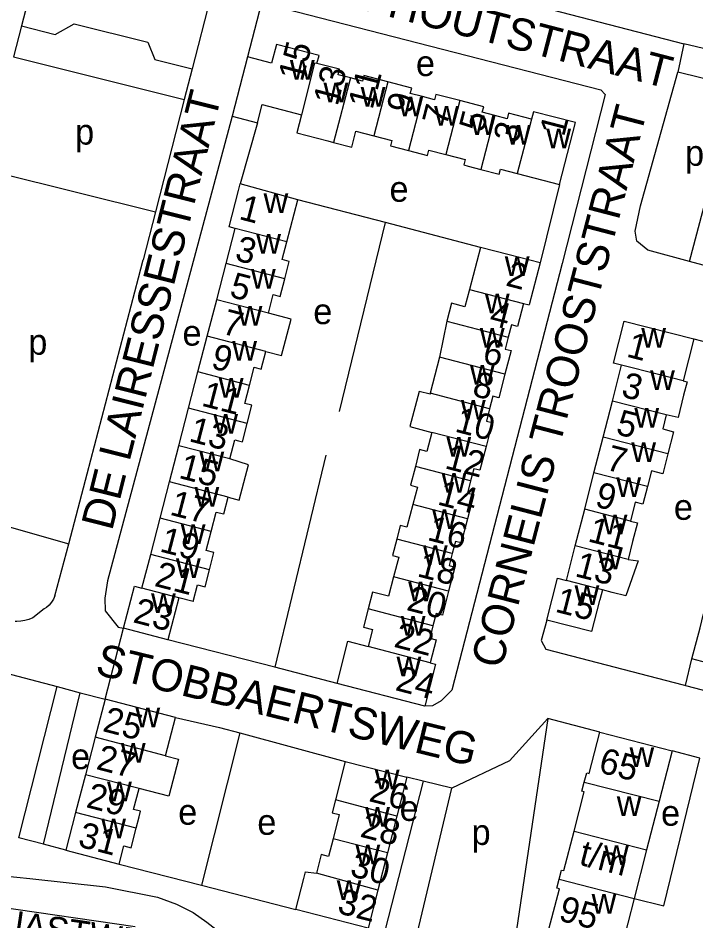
# Model space of a CAD drawing. Extents: x 163012 to 165277, y 382513 to 383987.
# Drawn here: x 163965.6 to 164071.5, y 383134.8 to 383275.8 of the extents above; entities that cross this region are included whole.
import ezdxf

# ---------------------------------------------------------------- set-up
doc = ezdxf.new("R2010")
doc.units = 0
for name, color, linetype in [('BLT_Basislijn', 7, 'Continuous'), ('BLT_Bebouwing', 7, 'Continuous'), ('BLT_Centroide', 7, 'Continuous'), ('BLT_Huisnummer', 7, 'Continuous'), ('BLT_Huisnummer_ tussenligend', 7, 'Continuous'), ('BLT_Huisnummer_reeks', 7, 'Continuous'), ('BLT_Onderverdeling_panden', 7, 'Continuous'), ('BLT_Straatnaam', 7, 'Continuous'), ('BLT_Straatnaam_verkleind', 7, 'Continuous'), ('BLT_Vlakafsluiter', 7, 'Continuous')]:
    doc.layers.add(name, color=color, linetype=linetype)

msp = doc.modelspace()

# ---------------------------------------------------------------- linework, layer by layer
at = {"layer": 'BLT_Basislijn'}
for p, q in [((164012.88, 383286.54), (164069.56, 383271.77)), ((163995.86, 383279.99), (163992.76, 383267.91)), ((163966.09, 383274.58), (163964.83, 383269.74)), ((164069.56, 383271.77), (164068.62, 383267.34)), ((163964.83, 383269.74), (163991.52, 383263.08)), ((163992.76, 383267.91), (163991.52, 383263.08)), ((163991.52, 383263.08), (163987.03, 383245.55)), ((164002.97, 383259.45), (164000.26, 383249.9)), ((163960.25, 383252.22), (163987.03, 383245.55)), ((164050.13, 383249.8), (164047.11, 383237.57)), ((164022.96, 383243.86), (164009.26, 383247.43)), ((163987.03, 383245.55), (163985.11, 383238.06)), ((164015.78, 383214.36), (164022.96, 383243.86)), ((164037.83, 383239.98), (164022.96, 383243.86)), ((163984.37, 383235.26), (163985.11, 383238.06)), ((164075.46, 383236.44), (164070.44, 383237.8)), ((163973.47, 383193.7), (163984.37, 383235.26)), ((164071.15, 383225.69), (164075.27, 383224.63)), ((164013.65, 383207.51), (164005.65, 383174.39)), ((163971.33, 383185.56), (163973.47, 383193.7)), ((163969.64, 383183.5), (163967.85, 383182.12)), ((164005.65, 383174.39), (163988.96, 383178.68)), ((163952.65, 383176.38), (163971.67, 383171.37)), ((164069.82, 383171.57), (164070.84, 383175.69)), ((164015.42, 383171.86), (164005.65, 383174.39)), ((163971.67, 383171.37), (163975.27, 383170.42)), ((163975.27, 383170.42), (163979.15, 383169.4)), ((164056.43, 383164.24), (164048.34, 383166.38)), ((164000.22, 383164.14), (163994.24, 383140.34)), ((164000.22, 383164.14), (164016.66, 383159.68)), ((164072.09, 383160.18), (164067.74, 383161.32)), ((164028.83, 383156.59), (164022.83, 383132.99)), ((164028.83, 383156.59), (164026.29, 383157.21)), ((164033.32, 383155.5), (164028.83, 383156.59)), ((164027.89, 383132.77), (164033.32, 383155.5)), ((163973.03, 383145.81), (163969.52, 383146.77)), ((163981.37, 383143.65), (163994.24, 383140.34)), ((163994.24, 383140.34), (164008.94, 383136.57)), ((163959.37, 383137.44), (163983.84, 383133.88))]:
    msp.add_line(p, q, dxfattribs=at)
for points in [[(163971.16, 383285.7), (163969.38, 383284.7), (163968.12, 383282.39), (163966.09, 383274.58)], [(164081.15, 383279.93), (164078.37, 383269.69), (164069.56, 383271.77)], [(164007.14, 383277.33), (164003.58, 383278.22), (164001.41, 383269.77)], [(164007.14, 383277.33), (164056.6, 383264.59), (164057.3, 383263.86), (164050.54, 383237.47), (164033.31, 383170.81), (164031.68, 383169.14), (164030.33, 383168.38), (164029.1, 383168.33)], [(163966.09, 383274.58), (163971.38, 383273.24), (163974.32, 383274.93), (163985.85, 383272.05), (163986.92, 383269.36), (163992.76, 383267.91)], [(164070.44, 383237.8), (164063.93, 383239.57), (164062.23, 383240.96), (164061.96, 383242.54), (164062.82, 383246.47), (164068.62, 383267.34)], [(164070.44, 383237.8), (164075.08, 383255.26), (164077.06, 383264.18), (164075.63, 383265.66), (164068.62, 383267.34)], [(163999, 383260.49), (163979.55, 383187.91), (163979.11, 383185.19), (163979.16, 383183.23), (163981.22, 383180.68), (163982.02, 383180.48)], [(163947.04, 383201.2), (163953.04, 383199.49), (163962.65, 383196.75), (163973.47, 383193.7)], [(163971.33, 383185.56), (163971.09, 383185.04), (163970.79, 383184.56), (163970.41, 383184.12), (163969.98, 383183.74), (163969.64, 383183.5)], [(163967.85, 383182.12), (163967.26, 383181.86), (163966.64, 383181.68), (163966.01, 383181.58), (163965.36, 383181.56), (163965.09, 383181.57)], [(164048.16, 383181.75), (164047.28, 383178.6), (164048, 383177.23), (164069.48, 383171.66), (164069.82, 383171.57)], [(163969.52, 383146.77), (163965.68, 383147.74), (163971.67, 383171.37)], [(163969.52, 383146.77), (163975.27, 383170.42)], [(164069.82, 383171.57), (164113.37, 383160.21), (164157.92, 383148.61), (164158.52, 383148.46)], [(163990.16, 383166.53), (163997.01, 383165.01), (164000.22, 383164.14)], [(164048.34, 383166.38), (164042.36, 383159.8), (164033.32, 383155.5)], [(164048.34, 383166.38), (164042.8, 383129.15)], [(164061.81, 383138.29), (164066.42, 383137.15), (164072.09, 383160.18)], [(163958.72, 383149.26), (163959.1, 383146), (163959.58, 383144.08), (163960.27, 383142.92), (163961.01, 383142.4), (163963.36, 383141.82), (163967.42, 383141.42), (163979.22, 383140.1), (163987.37, 383138.47), (163990.31, 383137.41), (163992.9, 383136.08), (163995.04, 383134.56), (163998.53, 383131.84), (164001.34, 383130.37), (164004.19, 383129.17), (164015.94, 383125.24)]]:
    msp.add_lwpolyline(points, dxfattribs=at)
at = {"layer": 'BLT_Bebouwing'}
for p, q in [((164001.41, 383269.77), (163999, 383260.49)), ((163999, 383260.49), (164002.97, 383259.45)), ((164043.55, 383251.51), (164050.13, 383249.8)), ((164009.26, 383247.43), (164000.26, 383249.9)), ((164007.55, 383240.84), (164009.26, 383247.43)), ((163998.06, 383237.45), (163999.48, 383242.93)), ((164037.83, 383239.98), (164036.08, 383233.42)), ((163996.59, 383231.8), (163998.06, 383237.45)), ((164047.11, 383237.57), (164045.4, 383231)), ((163995.12, 383226.13), (163996.59, 383231.8)), ((164044.52, 383231.23), (164045.4, 383231)), ((164032.55, 383228.46), (164031.42, 383222.83)), ((163993.67, 383220.53), (163995.12, 383226.13)), ((164031.42, 383222.83), (164029.96, 383217.2)), ((164058.4, 383215.96), (164059.84, 383221.6)), ((163992.2, 383214.85), (163993.67, 383220.53)), ((164056.96, 383210.32), (164058.4, 383215.96)), ((163990.69, 383209.01), (163992.2, 383214.85)), ((164055.53, 383204.75), (164056.96, 383210.32)), ((163989.22, 383203.37), (163990.69, 383209.01)), ((164054.08, 383199.07), (164055.53, 383204.75)), ((163987.76, 383197.71), (163989.22, 383203.37)), ((164052.61, 383193.36), (164054.08, 383199.07)), ((163986.28, 383192.02), (163987.76, 383197.71)), ((164051.23, 383187.93), (164052.61, 383193.36)), ((163984.92, 383186.75), (163986.28, 383192.02)), ((164058.38, 383186.1), (164056.84, 383186.5)), ((163990.67, 383185.26), (163988.96, 383178.68)), ((163992.92, 383184.68), (163990.67, 383185.26)), ((163988.96, 383178.68), (163982.02, 383180.48)), ((164077, 383174.1), (164070.84, 383175.69)), ((164029.1, 383168.33), (164015.42, 383171.86)), ((163979.15, 383169.4), (163977.62, 383163.5)), ((163990.16, 383166.53), (163979.15, 383169.4)), ((163988.61, 383160.58), (163990.16, 383166.53)), ((163977.62, 383163.5), (163976.09, 383157.6)), ((164056.43, 383164.24), (164067.74, 383161.32)), ((164067.74, 383161.32), (164065.72, 383153.46)), ((164016.66, 383159.68), (164026.29, 383157.21)), ((163976.09, 383157.6), (163974.56, 383151.71)), ((164026.29, 383157.21), (164024.73, 383151.15)), ((164065.72, 383153.46), (164063.76, 383145.85)), ((163974.56, 383151.71), (163973.03, 383145.81)), ((164024.73, 383151.15), (164023.26, 383145.43)), ((163973.03, 383145.81), (163981.37, 383143.65)), ((164023.26, 383145.43), (164021.74, 383139.55)), ((164063.76, 383145.85), (164061.81, 383138.29)), ((164021.74, 383139.55), (164020.23, 383133.66)), ((164020.23, 383133.66), (164008.94, 383136.57))]:
    msp.add_line(p, q, dxfattribs=at)
for points in [[(164005.91, 383271.7), (164005.16, 383268.79), (164001.41, 383269.77)], [(164012.26, 383268.74), (164012.58, 383269.97), (164005.91, 383271.7)], [(164017.47, 383266.46), (164015.57, 383266.95), (164015.8, 383267.82), (164012.26, 383268.74)], [(164023.32, 383265.85), (164019.59, 383266.82), (164019.37, 383265.97), (164017.47, 383266.46)], [(164028.74, 383263.55), (164026.84, 383264.04), (164027.06, 383264.88), (164023.32, 383265.85)], [(164034.58, 383262.93), (164030.85, 383263.9), (164030.63, 383263.05), (164028.74, 383263.55)], [(164002.97, 383259.45), (164003.71, 383262.3), (164009.82, 383260.71)], [(164040.03, 383260.6), (164038.09, 383261.1), (164038.32, 383261.96), (164034.58, 383262.93)], [(164009.82, 383260.71), (164009.09, 383257.89), (164013.93, 383256.64), (164014.86, 383256.39)], [(164045.76, 383260.02), (164042.19, 383260.95), (164041.96, 383260.09), (164040.03, 383260.6)], [(164050.13, 383249.8), (164052.65, 383259.48), (164046.06, 383261.19), (164045.76, 383260.02)], [(164014.86, 383256.39), (164017.68, 383255.66), (164018.33, 383258.14), (164021.13, 383257.41)], [(164021.13, 383257.41), (164023.95, 383256.68), (164023.74, 383255.86), (164026.55, 383255.13)], [(164026.55, 383255.13), (164029.52, 383254.36), (164029.74, 383255.2), (164032.4, 383254.51)], [(164032.4, 383254.51), (164035.43, 383253.72), (164035.21, 383252.87), (164035.87, 383252.7), (164037.85, 383252.18)], [(164037.85, 383252.18), (164040.71, 383251.44), (164040.91, 383252.19), (164043.55, 383251.51)], [(163999.48, 383242.93), (163998.52, 383243.18), (164000, 383248.88), (164000.26, 383249.9)], [(164007.23, 383235.07), (164007.94, 383237.81), (164006.84, 383238.1), (164007.55, 383240.84)], [(164047.11, 383237.57), (164042.28, 383238.83), (164037.83, 383239.98)], [(164004.68, 383229.71), (164005.44, 383232.61), (164006.52, 383232.33), (164007.23, 383235.07)], [(164036.08, 383233.42), (164035.37, 383230.71), (164033.28, 383231.26), (164032.55, 383228.46)], [(164044.52, 383231.23), (164043.58, 383227.65), (164042.64, 383227.89), (164042.14, 383225.97)], [(164004.28, 383223.75), (164006.73, 383223.11), (164008.21, 383228.79), (164004.68, 383229.71)], [(164059.84, 383221.6), (164058.58, 383221.92), (164060.26, 383228.49), (164071.15, 383225.69)], [(164042.14, 383225.97), (164041.65, 383224.1), (164042.58, 383223.86), (164041.62, 383220.17)], [(164071.15, 383225.69), (164069.46, 383219.15)], [(164001.72, 383218.44), (164002.45, 383221.27), (164003.56, 383220.98), (164004.28, 383223.75)], [(164041.62, 383220.17), (164040.66, 383216.49), (164039.74, 383216.73), (164039.23, 383214.79)], [(164001.36, 383212.47), (164002.1, 383215.33), (164000.99, 383215.62), (164001.72, 383218.44)], [(164069.46, 383219.15), (164070.08, 383218.99), (164069.54, 383216.89), (164068.66, 383213.43), (164066.83, 383213.81)], [(164029.96, 383217.2), (164029.92, 383217.05), (164028.2, 383217.5), (164026.77, 383211.99), (164030.19, 383211.09)], [(164039.23, 383214.79), (164038.73, 383212.85), (164039.64, 383212.61), (164038.68, 383208.89)], [(164066.83, 383213.81), (164066.27, 383211.62), (164067.96, 383211.19), (164067.08, 383207.73)], [(163998.66, 383206.95), (163999.44, 383209.94), (164000, 383209.79), (164000.62, 383209.62), (164001.36, 383212.47)], [(164030.19, 383211.09), (164029.42, 383208.11), (164028.3, 383208.39), (164027.63, 383205.76)], [(164038.68, 383208.89), (164037.71, 383205.17), (164036.74, 383205.42), (164036.24, 383203.52)], [(163998.4, 383200.99), (164000.1, 383200.49), (164001.54, 383206.02), (163998.66, 383206.95)], [(164067.08, 383207.73), (164066.29, 383204.64), (164064.52, 383205.09), (164063.89, 383202.61)], [(164027.63, 383205.76), (164026.87, 383202.83), (164027.94, 383202.55), (164027.22, 383199.81)], [(164036.24, 383203.52), (164035.75, 383201.61), (164036.75, 383201.36), (164035.76, 383197.59)], [(164063.89, 383202.61), (164063.18, 383199.87), (164061.99, 383200.18), (164061.24, 383197.24)], [(163995.75, 383195.63), (163996.53, 383198.65), (163997.72, 383198.34), (163998.4, 383200.99)], [(164027.22, 383199.81), (164026.31, 383196.28), (164025.28, 383196.54), (164024.73, 383194.42)], [(164035.76, 383197.59), (164034.78, 383193.82), (164033.89, 383194.05), (164033.4, 383192.17)], [(164061.24, 383197.24), (164062.32, 383196.97), (164061.57, 383194.03), (164060.86, 383191.25)], [(163995.46, 383189.64), (163996.15, 383192.32), (163994.97, 383192.62), (163995.75, 383195.63)], [(164024.73, 383194.42), (164024.06, 383191.86), (164025.03, 383191.61), (164024.23, 383188.54)], [(164033.4, 383192.17), (164032.91, 383190.29), (164033.81, 383190.05), (164032.83, 383186.3)], [(164060.86, 383191.25), (164062.43, 383191), (164060.52, 383185.55), (164058.38, 383186.1)], [(163992.92, 383184.68), (163993.59, 383187.26), (163994.77, 383186.96), (163995.46, 383189.64)], [(164024.23, 383188.54), (164023.43, 383185.48), (164020.95, 383186.12), (164020.26, 383183.5)], [(164048.16, 383181.75), (164049.83, 383188.29), (164051.23, 383187.93)], [(163982.02, 383180.48), (163983.73, 383187.06), (163984.92, 383186.75)], [(164032.83, 383186.3), (164031.86, 383182.55), (164030.89, 383182.8), (164030.38, 383180.87)], [(164056.84, 383186.5), (164056.44, 383184.94), (164056.4, 383184.81), (164055.16, 383179.96), (164048.16, 383181.75)], [(164020.26, 383183.5), (164019.53, 383180.67), (164020.95, 383180.3), (164020.26, 383177.63)], [(164070.84, 383175.69), (164072.1, 383180.53), (164072.66, 383182.73)], [(164030.38, 383180.87), (164029.88, 383178.94), (164030.86, 383178.69), (164029.93, 383175.11)], [(164015.42, 383171.86), (164017.06, 383178.47), (164020.26, 383177.63)], [(164029.93, 383175.11), (164030.8, 383174.88), (164029.1, 383168.33)], [(164054.02, 383156.47), (164054.4, 383157.92), (164054.78, 383157.82), (164056.43, 383164.24)], [(163988.61, 383160.58), (163990.62, 383160.06), (163989.11, 383154.24), (163984.46, 383155.43)], [(164016.66, 383159.68), (164015.13, 383153.67)], [(164052.43, 383148.77), (164054.02, 383154.93), (164053.65, 383155.02), (164054.02, 383156.47)], [(163984.02, 383149.25), (163984.49, 383151.04), (163984.71, 383151.89), (163983.62, 383152.18), (163984.46, 383155.43)], [(164015.13, 383153.67), (164014.62, 383151.67), (164015.75, 383151.38), (164014.78, 383147.61)], [(163981.37, 383143.65), (163982.11, 383146.49), (163983.23, 383146.2), (163984.02, 383149.25)], [(164050.11, 383141.3), (164050.47, 383142.72), (164050.84, 383142.62), (164052.43, 383148.77)], [(164014.78, 383147.61), (164014.07, 383144.85), (164012.92, 383145.14), (164012.17, 383142.22)], [(164008.94, 383136.57), (164010.18, 383141.41), (164010.45, 383142.45), (164012.17, 383142.22)], [(164048.49, 383133.46), (164050.12, 383139.79), (164049.74, 383139.89), (164050.11, 383141.3)], [(164061.81, 383138.29), (164059.81, 383130.54), (164048.49, 383133.46)]]:
    msp.add_lwpolyline(points, dxfattribs=at)
at = {"layer": 'BLT_Onderverdeling_panden'}
for p, q in [((164017.47, 383266.46), (164014.86, 383256.39)), ((164023.32, 383265.85), (164021.13, 383257.41)), ((164028.74, 383263.55), (164026.55, 383255.13)), ((164034.58, 383262.93), (164032.4, 383254.51)), ((164040.03, 383260.6), (164037.85, 383252.18)), ((164045.76, 383260.02), (164043.55, 383251.51)), ((164007.55, 383240.84), (163999.48, 383242.93)), ((164007.23, 383235.07), (163998.06, 383237.45)), ((164036.08, 383233.42), (164044.52, 383231.23)), ((164004.68, 383229.71), (163996.59, 383231.8)), ((164032.55, 383228.46), (164042.14, 383225.97)), ((164004.28, 383223.75), (163995.12, 383226.13)), ((164041.62, 383220.17), (164031.42, 383222.83)), ((164001.72, 383218.44), (163993.67, 383220.53)), ((164039.23, 383214.79), (164029.96, 383217.2)), ((164066.83, 383213.81), (164058.4, 383215.96)), ((164001.36, 383212.47), (163992.2, 383214.85)), ((164038.68, 383208.89), (164030.19, 383211.09)), ((164067.08, 383207.73), (164056.96, 383210.32)), ((163998.66, 383206.95), (163990.69, 383209.01)), ((164036.24, 383203.52), (164027.63, 383205.76)), ((164063.89, 383202.61), (164055.53, 383204.75)), ((163998.4, 383200.99), (163989.22, 383203.37)), ((164035.76, 383197.59), (164027.22, 383199.81)), ((164061.24, 383197.24), (164054.08, 383199.07)), ((163995.75, 383195.63), (163987.76, 383197.71)), ((164033.4, 383192.17), (164024.73, 383194.42)), ((164060.86, 383191.25), (164052.61, 383193.36)), ((163995.46, 383189.64), (163986.28, 383192.02)), ((164032.83, 383186.3), (164024.23, 383188.54)), ((164056.84, 383186.5), (164051.23, 383187.93)), ((163990.67, 383185.26), (163984.92, 383186.75)), ((164030.38, 383180.87), (164020.26, 383183.5)), ((164029.93, 383175.11), (164020.26, 383177.63)), ((163988.61, 383160.58), (163977.62, 383163.5)), ((163984.46, 383155.43), (163976.09, 383157.6)), ((164054.02, 383156.47), (164065.72, 383153.46)), ((164024.73, 383151.15), (164015.13, 383153.67)), ((163984.02, 383149.25), (163974.56, 383151.71)), ((164052.43, 383148.77), (164063.76, 383145.85)), ((164023.26, 383145.43), (164014.78, 383147.61)), ((164021.74, 383139.55), (164012.17, 383142.22)), ((164050.11, 383141.3), (164061.81, 383138.29))]:
    msp.add_line(p, q, dxfattribs=at)
for points in [[(164012.26, 383268.74), (164011.88, 383268.78), (164009.82, 383260.71)], [(164069.46, 383219.15), (164065.59, 383220.13), (164059.84, 383221.6)]]:
    msp.add_lwpolyline(points, dxfattribs=at)
at = {"layer": 'BLT_Vlakafsluiter'}
msp.add_line((163979.15, 383169.4), (163982.02, 383180.48), dxfattribs=at)

# ---------------------------------------------------------------- texts
at = {"layer": 'BLT_Centroide'}
for s, p in [('w', (164008.03, 383266.17)), ('e', (164027.72, 383266.76)), ('w', (164013.28, 383262.64)), ('w', (164019.09, 383261.98)), ('w', (164024.94, 383260.48)), ('w', (164030.56, 383259.02)), ('w', (164036.22, 383257.55)), ('p', (163974.48, 383256.05)), ('w', (164041.8, 383256.05)), ('w', (164048.09, 383255.48)), ('p', (164069.76, 383252.74)), ('e', (164023.59, 383247.12)), ('w', (164003.91, 383245.38)), ('w', (164002.77, 383239)), ('w', (164041.6, 383235.5)), ('w', (164001.95, 383233.56)), ('w', (164038.49, 383229.69)), ('e', (164011.68, 383228)), ('w', (163999.87, 383227.78)), ('e', (163991.25, 383224.64)), ('w', (164037.7, 383224.31)), ('w', (164062.92, 383224.31)), ('p', (163967.16, 383223.23)), ('w', (163999.02, 383222.28)), ('w', (164036.15, 383218.56)), ('w', (164064.3, 383217.72)), ('w', (163996.92, 383216.5)), ('w', (164034.74, 383213.06)), ('w', (163996.06, 383210.91)), ('w', (164061.84, 383211.84)), ('w', (164032.48, 383207.31)), ('w', (164061.36, 383206.47)), ('w', (163993.9, 383205)), ('w', (164031.73, 383201.66)), ('w', (164059.02, 383201)), ('w', (163993.12, 383199.5)), ('e', (164068.01, 383197.43)), ('w', (164030.24, 383196)), ('w', (164056.89, 383195.16)), ('w', (163990.98, 383193.66)), ('w', (164028.81, 383190.38)), ('w', (164056.08, 383189.72)), ('w', (163990.23, 383188.34)), ('w', (164026.5, 383184.72)), ('w', (164052.5, 383184.12)), ('w', (163986.34, 383182.88)), ('w', (164025.34, 383179.31)), ('w', (164024.69, 383172.97)), ('w', (163983.9, 383165.03)), ('w', (163981.62, 383159.47)), ('w', (164061.08, 383158.84)), ('e', (163973.84, 383158.48)), ('w', (164021.29, 383155.34)), ('w', (163979.47, 383153.44)), ('e', (164025.17, 383150.39)), ('w', (164059.09, 383151.16)), ('e', (163990.58, 383149.8)), ('w', (164019.78, 383149.47)), ('e', (164066.01, 383149.64)), ('w', (163978.56, 383147.69)), ('e', (164002.94, 383148.22)), ('p', (164036.41, 383146.64)), ('w', (164018.27, 383143.59)), ('w', (164057.12, 383143.53)), ('w', (164015.34, 383138.06)), ('w', (164055.16, 383135.91))]:
    msp.add_text(s, height=4, dxfattribs=at).set_placement(p)
at = {"layer": 'BLT_Huisnummer'}
for s, rotation, p in [('15', 75.4426, (164009.99, 383265.75)), ('9', 75.4462, (164026.93, 383260.7)), ('5', 75.4504, (164038.24, 383257.83)), ('1', 75.4425, (164050.84, 383257.15)), ('1', 345.4742, (163999.92, 383244.44)), ('2', 345.4135, (164041.59, 383234.06)), ('5', 345.4688, (163998.43, 383232.3)), ('6', 345.4123, (164037.92, 383222.01)), ('1', 345.6606, (164060.46, 383222.95)), ('9', 345.4775, (163995.54, 383221.15)), ('10', 345.4088, (164033.64, 383211.25)), ('5', 345.6441, (164058.8, 383210.85)), ('13', 345.4699, (163992.1, 383209.74)), ('14', 345.4094, (164030.92, 383199.86)), ('9', 345.6487, (164055.52, 383199.55)), ('17', 345.4699, (163989.11, 383198.26)), ('18', 345.4027, (164027.76, 383188.64)), ('15', 345.6505, (164049.31, 383183.1)), ('23', 345.4713, (163983.37, 383181.46)), ('24', 345.4135, (164024.34, 383170.85)), ('25', 345.4572, (163978.62, 383164.45)), ('26', 345.5747, (164020.22, 383153.51)), ('31', 345.4608, (163974.76, 383146.44)), ('32', 345.5764, (164015.27, 383136.04))]:
    msp.add_text(s, height=4, rotation=rotation, dxfattribs=at).set_placement(p)
at = {"layer": 'BLT_Huisnummer_ tussenligend'}
for s, rotation, p in [('13', 75.4462, (164015.46, 383261.95)), ('11', 75.4462, (164020.92, 383261.4)), ('7', 75.4504, (164032.5, 383258.8)), ('3', 75.4425, (164043.6, 383256.12)), ('3', 345.4742, (163999.28, 383238.02)), ('4', 345.4135, (164039, 383227.93)), ('7', 345.4688, (163997.23, 383226.56)), ('8', 345.4123, (164036.35, 383216.86)), ('3', 345.6606, (164059.63, 383216.72)), ('11', 345.4775, (163994.06, 383215.29)), ('12', 345.4088, (164032.07, 383205.51)), ('7', 345.6441, (164057.21, 383205.31)), ('15', 345.4699, (163990.51, 383204)), ('16', 345.4094, (164029.34, 383194.31)), ('11', 345.6487, (164054.43, 383194.09)), ('19', 345.4699, (163987.54, 383192.52)), ('13', 345.6487, (164052.41, 383188.65)), ('21', 345.4699, (163986.71, 383187.13)), ('20', 345.4027, (164026.09, 383183.37)), ('22', 345.4027, (164024.12, 383177.62)), ('27', 345.4572, (163977.61, 383158.52)), ('29', 345.4572, (163976.04, 383152.57)), ('28', 345.5747, (164018.84, 383147.96)), ('30', 345.5747, (164017.25, 383141.82))]:
    msp.add_text(s, height=4, rotation=rotation, dxfattribs=at).set_placement(p)
at = {"layer": 'BLT_Huisnummer_reeks'}
for s, rotation, p in [('65', 345.5429, (164056.08, 383158.03)), ('t/m', 345.5439, (164053.04, 383143.6)), ('95', 345.538, (164049.84, 383134.88))]:
    msp.add_text(s, height=4, rotation=rotation, dxfattribs=at).set_placement(p)
at = {"layer": 'BLT_Straatnaam'}
for s, height, rotation, p in [('GERARD DAVIDSTRAAT', 5, 76.1638, (163949.83, 383220.86)), ('SCHELFHOUTSTRAAT', 5, 345.4821, (163997.56, 383282.75)), ('DE LAIRESSESTRAAT', 4.9999, 75.8754, (163980.24, 383195.59)), ('CORNELIS TROOSTSTRAAT', 5, 75.3867, (164041.1, 383173.99)), ('STOBBAERTSWEG', 5, 346.2857, (163977.44, 383173.33))]:
    msp.add_text(s, height=height, rotation=rotation, dxfattribs=at).set_placement(p)
at = {"layer": 'BLT_Straatnaam_verkleind'}
msp.add_text('PIETER QUASTWEG', height=4, rotation=351.5928, dxfattribs=at).set_placement((163937.61, 383136.41))

doc.saveas('drawing.dxf')
